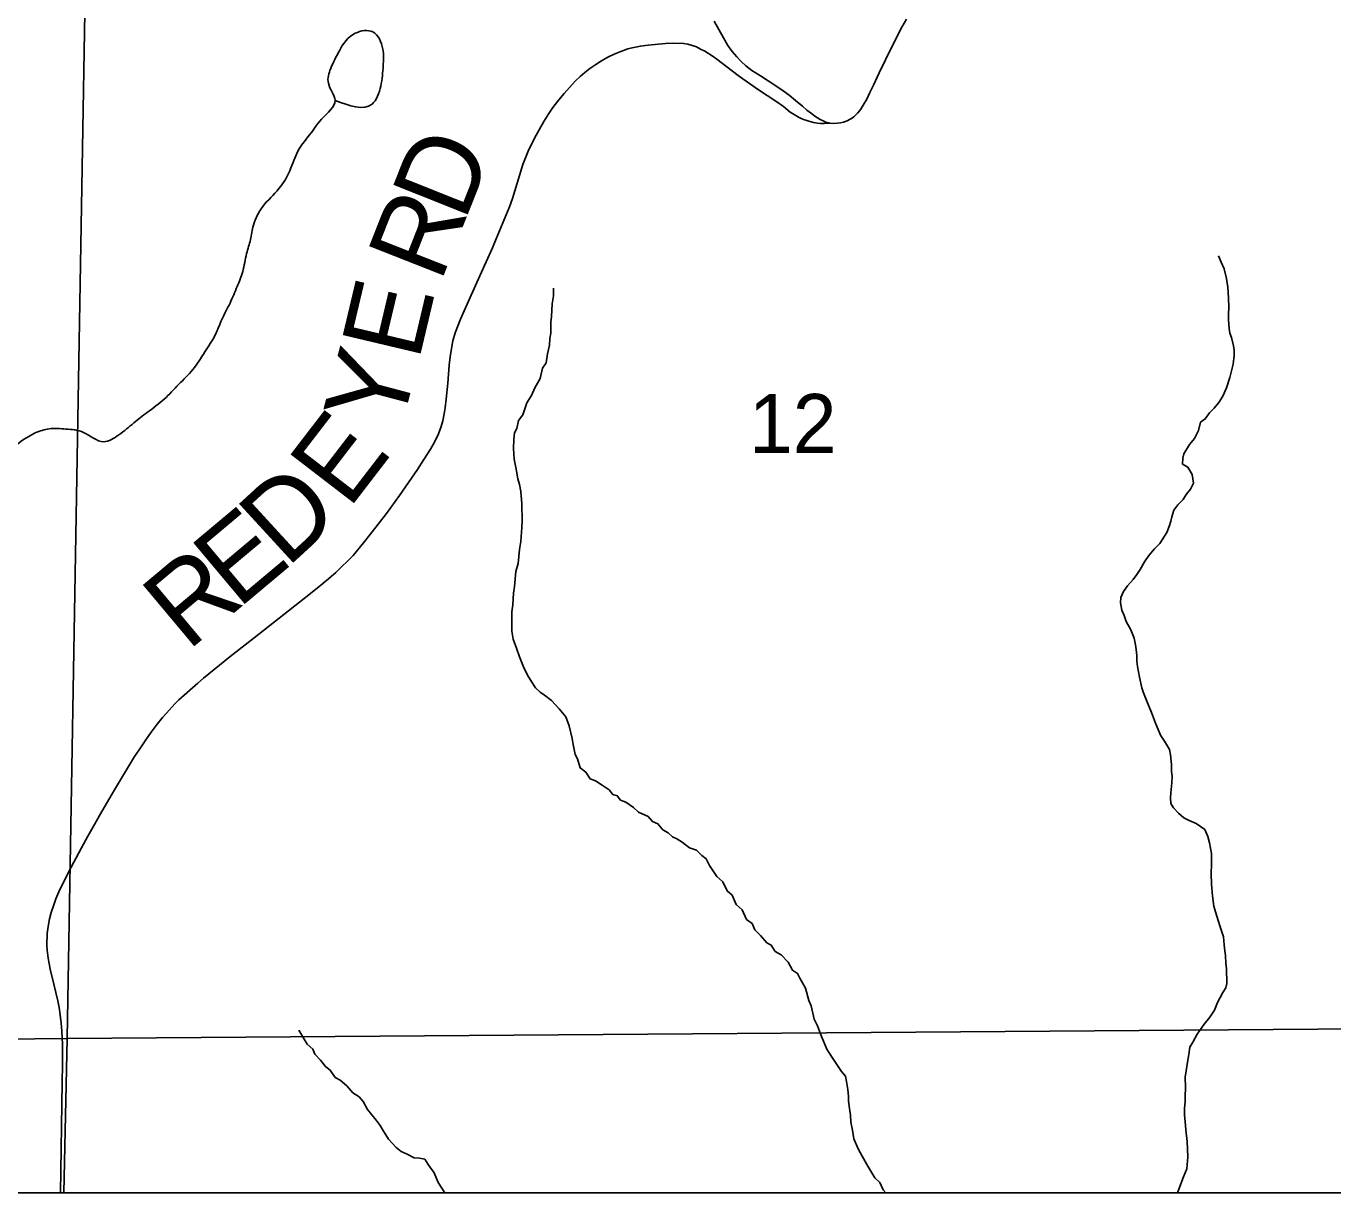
# Model space of a CAD drawing. Extents: x 0 to 34, y 0 to 22.
# Drawn here: x 22.16 to 23.087, y 13.6 to 14.428 of the extents above; entities that cross this region are included whole.
import ezdxf

# ---------------------------------------------------------------- set-up
doc = ezdxf.new("R2010")
doc.units = 0
for name, color, linetype in [('GM_X_Corporation', 7, 'Continuous'), ('GM_X_County_Road', 7, 'Continuous'), ('GM_X_County_Road_Text', 7, 'Continuous'), ('GM_X_Minor_River', 7, 'Continuous'), ('GM_X_Section_Text', 7, 'Continuous'), ('SH_Data', 7, 'Continuous')]:
    doc.layers.add(name, color=color, linetype=linetype)

msp = doc.modelspace()

# ---------------------------------------------------------------- linework, layer by layer
at = {"layer": 'GM_X_Corporation'}
for points in [[(18.6, 14.66063), (18.6, 13.6), (24.21091, 13.6), (24.22284, 14.24531), (24.22653, 14.44443), (24.23006, 14.59124), (22.90028, 14.60327), (22.34642, 14.61196), (21.31397, 14.62304), (21.12821, 14.62791), (20.25707, 14.65076), (20.20158, 14.65115), (19.88547, 14.65283), (19.40073, 14.6554), (18.92158, 14.65918)], [(21.19582, 14.62789), (22.20453, 14.61678), (22.1889, 13.7096), (21.18279, 13.69914)], [(22.20453, 14.61678), (23.22544, 14.59977), (23.20377, 13.71714), (22.1889, 13.7096)], [(22.18671, 13.6), (23.20101, 13.6), (23.20377, 13.71714), (22.1889, 13.7096)], [(21.18139, 13.6), (22.18671, 13.6), (22.1889, 13.7096), (21.18279, 13.69914)]]:
    msp.add_lwpolyline(points, close=True, dxfattribs=at)
at = {"layer": 'GM_X_County_Road'}
for points in [[(22.64834, 14.43183), (22.65479, 14.42003), (22.65807, 14.41467), (22.66113, 14.4103), (22.66431, 14.40658), (22.66748, 14.4033), (22.67086, 14.40024), (22.67502, 14.39696), (22.68125, 14.39303), (22.68671, 14.38942), (22.69207, 14.38603), (22.69732, 14.38232), (22.70158, 14.37925), (22.70604, 14.37562), (22.71087, 14.37149), (22.71415, 14.36865), (22.71732, 14.36624), (22.71984, 14.36438), (22.72158, 14.36315), (22.72341, 14.36207), (22.7256, 14.36102), (22.72757, 14.36029), (22.73061, 14.35939), (22.73306, 14.3593), (22.73552, 14.35939), (22.73798, 14.35971), (22.74003, 14.36012), (22.74151, 14.36061), (22.74307, 14.36127), (22.74446, 14.36201), (22.74586, 14.36283), (22.74741, 14.36397), (22.74848, 14.36488), (22.75004, 14.36652), (22.75161, 14.36841), (22.75266, 14.3698), (22.75413, 14.37218), (22.75659, 14.3766), (22.75885, 14.38129), (22.76135, 14.38652), (22.76529, 14.39522), (22.7743, 14.41358), (22.7816, 14.4276), (22.78488, 14.43326)], [(22.18418, 13.6), (22.18538, 13.67856), (22.18558, 13.69083), (22.18571, 13.70171), (22.1856, 13.70577), (22.18549, 13.70982), (22.18512, 13.71487), (22.18472, 13.72046), (22.18406, 13.72639), (22.1833, 13.73165), (22.18231, 13.73637), (22.17948, 13.74817), (22.17692, 13.75887), (22.17613, 13.76282), (22.17551, 13.76675), (22.17485, 13.77224), (22.17463, 13.77597), (22.17485, 13.78419), (22.1754, 13.78913), (22.17649, 13.79451), (22.1777, 13.79901), (22.17946, 13.8046), (22.18088, 13.80866), (22.18307, 13.81381), (22.18988, 13.82763), (22.19909, 13.84496), (22.2037, 13.8533), (22.20732, 13.85988), (22.21268, 13.86916), (22.22021, 13.8822), (22.2233, 13.88733), (22.2368, 13.90979), (22.24012, 13.91462), (22.24473, 13.92175), (22.24856, 13.92713), (22.25277, 13.93284), (22.25668, 13.93746), (22.2594, 13.94065), (22.26549, 13.94724), (22.26831, 13.95002), (22.28164, 13.96192), (22.28567, 13.96534), (22.30472, 13.98091), (22.32173, 13.99415), (22.35723, 14.02207), (22.36641, 14.02929), (22.37459, 14.03602), (22.37973, 14.0405), (22.38239, 14.04295), (22.3897, 14.05015), (22.39197, 14.05258), (22.39932, 14.06144), (22.40378, 14.06715), (22.41562, 14.08245), (22.42495, 14.09506), (22.43767, 14.1136), (22.44206, 14.12073), (22.44688, 14.12808), (22.44974, 14.13291), (22.45259, 14.13894), (22.45456, 14.1442), (22.45555, 14.14815), (22.45654, 14.1532), (22.4572, 14.15747), (22.45807, 14.16362), (22.45928, 14.17481), (22.46016, 14.18775), (22.46081, 14.19368), (22.4617, 14.1996), (22.46279, 14.20497), (22.46432, 14.21057), (22.46817, 14.22033), (22.47069, 14.22625), (22.48199, 14.25105), (22.49087, 14.271), (22.49347, 14.27745), (22.50294, 14.30018), (22.50502, 14.306), (22.50996, 14.32234), (22.51241, 14.33008), (22.51476, 14.33609), (22.5163, 14.33967), (22.52065, 14.34889), (22.524, 14.3547), (22.5273, 14.36059), (22.53092, 14.36622), (22.53378, 14.37047), (22.53792, 14.376), (22.54174, 14.38063), (22.54546, 14.38485), (22.54968, 14.38928), (22.55308, 14.39259), (22.55637, 14.39554), (22.56005, 14.39838), (22.56427, 14.40119), (22.5684, 14.40377), (22.57282, 14.40622), (22.57722, 14.40839), (22.58196, 14.41043), (22.58691, 14.41216), (22.59003, 14.41295), (22.59596, 14.41416), (22.6013, 14.41493), (22.61374, 14.41608), (22.61867, 14.41634), (22.62657, 14.41605), (22.62947, 14.41555), (22.63206, 14.41489), (22.63564, 14.41355), (22.63866, 14.41209), (22.64156, 14.41049), (22.64754, 14.40673), (22.65012, 14.40493), (22.66523, 14.39331), (22.66858, 14.3909), (22.67329, 14.38761), (22.67976, 14.38322), (22.69196, 14.37497), (22.6974, 14.37119), (22.70224, 14.36734), (22.70497, 14.36559), (22.70814, 14.36373), (22.70959, 14.36303), (22.71158, 14.36217), (22.7133, 14.36151), (22.71558, 14.36078), (22.71885, 14.3599), (22.72158, 14.35947), (22.7238, 14.35922), (22.72626, 14.35914), (22.73061, 14.35939)]]:
    msp.add_lwpolyline(points, dxfattribs=at)
at = {"layer": 'GM_X_Minor_River'}
for points in [[(23.00142, 13.83329), (23.00124, 13.84089), (22.99992, 13.84847), (22.99868, 13.85301), (22.99667, 13.85791), (22.9905, 13.86233), (22.98553, 13.86449), (22.9817, 13.8663), (22.97783, 13.86964), (22.97433, 13.87336), (22.97236, 13.87636), (22.97227, 13.88054), (22.97256, 13.88397), (22.97314, 13.89122), (22.97341, 13.89579), (22.97295, 13.8992), (22.97284, 13.90415), (22.97229, 13.91098), (22.97145, 13.91477), (22.96789, 13.92077), (22.96514, 13.9249), (22.96353, 13.92904), (22.96153, 13.93356), (22.9587, 13.94111), (22.95548, 13.94902), (22.95306, 13.95505), (22.95184, 13.95845), (22.95015, 13.96602), (22.94883, 13.9736), (22.94836, 13.97739), (22.94826, 13.98158), (22.94778, 13.98575), (22.94732, 13.98917), (22.94646, 13.99371), (22.94404, 13.99975), (22.94087, 14.00576), (22.93925, 14.00991), (22.93765, 14.01367), (22.93676, 14.01898), (22.93705, 14.02279), (22.93884, 14.02702), (22.94178, 14.0309), (22.94584, 14.03556), (22.9484, 14.03905), (22.95059, 14.04253), (22.95387, 14.04793), (22.95679, 14.05257), (22.96085, 14.05724), (22.96454, 14.06113), (22.96966, 14.06886), (22.97144, 14.07385), (22.9725, 14.07692), (22.97319, 14.07999), (22.97459, 14.08459), (22.97753, 14.08846), (22.98123, 14.09236), (22.98341, 14.09583), (22.98635, 14.09971), (22.98852, 14.10395), (22.98762, 14.11002), (22.98447, 14.11527), (22.98063, 14.11746), (22.98091, 14.12165), (22.98159, 14.12472), (22.9856, 14.13128), (22.98929, 14.13556), (22.99218, 14.14134), (22.99356, 14.14708), (22.99691, 14.14944), (22.99984, 14.1537), (23.00316, 14.1572), (23.00648, 14.16109), (23.0094, 14.16572), (23.01191, 14.17149), (23.01439, 14.17879), (23.01682, 14.18836), (23.01743, 14.19447), (23.01734, 14.19827), (23.01689, 14.2013), (23.01561, 14.20736), (23.0144, 14.21038), (23.01394, 14.21379), (23.01341, 14.21987), (23.01332, 14.22405), (23.01359, 14.22863), (23.01342, 14.23548), (23.01287, 14.24269), (23.01196, 14.24914), (23.01029, 14.25596), (23.00828, 14.26086), (23.00627, 14.26538)], [(22.53411, 14.24231), (22.53424, 14.23699), (22.53323, 14.23125), (22.5327, 14.22211), (22.53241, 14.21829), (22.53222, 14.21029), (22.53155, 14.20647), (22.53128, 14.2019), (22.52991, 14.19577), (22.52893, 14.18928), (22.52637, 14.18541), (22.52465, 14.17814), (22.52102, 14.17158), (22.51849, 14.16619), (22.51521, 14.16079), (22.51238, 14.15234), (22.50945, 14.14847), (22.50807, 14.14272), (22.50663, 14.13965), (22.50598, 14.13506), (22.50575, 14.12859), (22.50631, 14.12099), (22.50762, 14.11379), (22.50892, 14.10697), (22.51015, 14.10281), (22.51103, 14.09788), (22.51162, 14.08914), (22.51191, 14.07697), (22.51164, 14.0724), (22.51112, 14.06249), (22.51011, 14.05675), (22.50922, 14.04684), (22.50746, 14.04109), (22.50658, 14.03041), (22.50593, 14.02583), (22.50537, 14.01744), (22.50473, 14.01247), (22.50452, 14.00562), (22.50468, 13.99877), (22.50557, 13.99308), (22.508, 13.98667), (22.51004, 13.98063), (22.51286, 13.97347), (22.51565, 13.96745), (22.5188, 13.96257), (22.52155, 13.95845), (22.52465, 13.95548), (22.52773, 13.95327), (22.53274, 13.94958), (22.53819, 13.94362), (22.54287, 13.93803), (22.5453, 13.93162), (22.54741, 13.92253), (22.54826, 13.91837), (22.54957, 13.91117), (22.55116, 13.90816), (22.5532, 13.90174), (22.55706, 13.89879), (22.56021, 13.89391), (22.56403, 13.89248), (22.56865, 13.88955), (22.57365, 13.88624), (22.57638, 13.88288), (22.57944, 13.88181), (22.58178, 13.87883), (22.5856, 13.87739), (22.59099, 13.87372), (22.59448, 13.87038), (22.60138, 13.86711), (22.60449, 13.86376), (22.60832, 13.86195), (22.61183, 13.85785), (22.61567, 13.85566), (22.61877, 13.85269), (22.62184, 13.85124), (22.62567, 13.84904), (22.6307, 13.84498), (22.63566, 13.8432), (22.63954, 13.83948), (22.64262, 13.83727), (22.64501, 13.83238), (22.65012, 13.82451), (22.65438, 13.82081), (22.65756, 13.81442), (22.66104, 13.81145), (22.66386, 13.80467), (22.66811, 13.80097), (22.6713, 13.79419), (22.67516, 13.79124), (22.67716, 13.78672), (22.68105, 13.78263), (22.68572, 13.77741), (22.68878, 13.77596), (22.69154, 13.77146), (22.69577, 13.7689), (22.70082, 13.76369), (22.70398, 13.75806), (22.70745, 13.75586), (22.70904, 13.75247), (22.71102, 13.74909), (22.713, 13.74534)], [(22.9773, 13.6), (22.97887, 13.60442), (22.98136, 13.61133), (22.98387, 13.6171), (22.98443, 13.62549), (22.98416, 13.63651), (22.98321, 13.64486), (22.98269, 13.65056), (22.9822, 13.65511), (22.98209, 13.66006), (22.98273, 13.66464), (22.98264, 13.66844), (22.98287, 13.67492), (22.98269, 13.68214), (22.98334, 13.68672), (22.98433, 13.69284), (22.98534, 13.69819), (22.98597, 13.70353), (22.98816, 13.70701), (22.99105, 13.71279), (22.99619, 13.71976), (23.00023, 13.7248), (23.00352, 13.72983), (23.00566, 13.73521), (23.00929, 13.74214), (23.01148, 13.74562), (23.01216, 13.74868), (23.01191, 13.75933), (23.01145, 13.76274), (23.01131, 13.76845), (23.01085, 13.77186), (23.01037, 13.77604), (23.00985, 13.78173), (23.00781, 13.78815), (23.00616, 13.79344), (23.00413, 13.79948), (23.00289, 13.80364), (23.00196, 13.81085), (23.00139, 13.81883), (23.0012, 13.82681), (23.00142, 13.83329)], [(22.713, 13.74534), (22.71548, 13.73664), (22.71709, 13.73288), (22.71921, 13.72341), (22.7216, 13.71852), (22.72443, 13.71098), (22.72844, 13.70156), (22.73394, 13.69332), (22.73866, 13.6862), (22.74139, 13.68285), (22.74224, 13.67906), (22.74313, 13.67337), (22.74363, 13.66844), (22.74371, 13.66502), (22.74463, 13.65819), (22.74509, 13.65515), (22.7452, 13.65021), (22.74648, 13.64453), (22.74693, 13.6415), (22.74738, 13.63847), (22.75058, 13.63131), (22.75336, 13.62605), (22.75731, 13.61892), (22.76244, 13.61067), (22.76593, 13.60733), (22.76833, 13.60205), (22.77023, 13.6)], [(22.3535, 13.71545), (22.35941, 13.70569), (22.36329, 13.70198), (22.36489, 13.69859), (22.36878, 13.69412), (22.3723, 13.68964), (22.37577, 13.68705), (22.3793, 13.68181), (22.38275, 13.67999), (22.3874, 13.67592), (22.39168, 13.67107), (22.3963, 13.66814), (22.39903, 13.66478), (22.40219, 13.65915), (22.40843, 13.65168), (22.41117, 13.64794), (22.41276, 13.64493), (22.41709, 13.63819), (22.42253, 13.63223), (22.42601, 13.62927), (22.43022, 13.62747), (22.43521, 13.62492), (22.439, 13.62463), (22.44281, 13.62396), (22.44517, 13.62021), (22.44948, 13.61423), (22.45229, 13.60744), (22.45698, 13.6)]]:
    msp.add_lwpolyline(points, dxfattribs=at)
for points in [[(22.38206, 14.41044), (22.38226, 14.41085), (22.39343, 14.42326), (22.40598, 14.42425), (22.41305, 14.41202), (22.41329, 14.40024), (22.4116, 14.38583), (22.40537, 14.37299), (22.37919, 14.37557)], [(21.90558, 13.96244), (21.93137, 13.95994), (21.94238, 13.95906), (21.95569, 13.95966), (21.9691, 13.96976), (21.97906, 13.97686), (21.98931, 13.97599), (22.00335, 13.97469), (22.01408, 13.98254), (22.02789, 13.99377), (22.03934, 13.99896), (22.0519, 14.00034), (22.06337, 14.00704), (22.07261, 14.01757), (22.08381, 14.033), (22.09077, 14.04394), (22.09664, 14.0583), (22.10055, 14.06812), (22.10561, 14.07832), (22.1122, 14.08963), (22.11877, 14.09981), (22.13144, 14.11068), (22.14373, 14.12269), (22.15333, 14.13131), (22.16634, 14.13952), (22.17626, 14.14244), (22.18803, 14.14231), (22.20054, 14.13989), (22.2149, 14.13327), (22.22559, 14.13809), (22.23633, 14.1467), (22.24592, 14.15418), (22.2578, 14.16354), (22.26818, 14.17405), (22.27818, 14.18457), (22.28669, 14.19701), (22.29405, 14.20908), (22.29873, 14.22003), (22.30457, 14.23174), (22.30964, 14.24345), (22.31356, 14.25404), (22.31637, 14.26692), (22.31915, 14.27676), (22.32117, 14.28699), (22.32778, 14.3002), (22.33933, 14.31298), (22.34786, 14.32769), (22.35371, 14.3413), (22.36105, 14.35109), (22.36954, 14.36238), (22.37919, 14.37557), (22.37439, 14.38777), (22.37604, 14.39839), (22.38226, 14.41085)]]:
    msp.add_spline(points, degree=3, dxfattribs=at)
at = {"layer": 'SH_Data'}
msp.add_lwpolyline([(18.6, 20.4), (25.4, 20.4), (25.4, 13.6), (18.6, 13.6)], close=True, dxfattribs=at)

# ---------------------------------------------------------------- texts
at = {"layer": 'GM_X_County_Road_Text'}
for s, rotation, p in [('D', 68.26758, (22.47102, 14.28886)), ('R', 68.50516, (22.45395, 14.2455)), ('E', 76.67514, (22.43849, 14.18986)), ('Y', 75.16843, (22.4253, 14.13998)), ('E', 52.4489, (22.38879, 14.08472)), ('D', 42.53438, (22.34482, 14.04315)), ('E', 39.98637, (22.31022, 14.01405)), ('R', 39.94299, (22.27441, 13.98406))]:
    msp.add_text(s, height=0.05682, rotation=rotation, dxfattribs=at).set_placement(p)
at = {"layer": 'GM_X_Section_Text'}
msp.add_text('12', height=0.041856, rotation=0.00001, dxfattribs=at).set_placement((22.67289, 14.12533))

doc.saveas('drawing.dxf')
